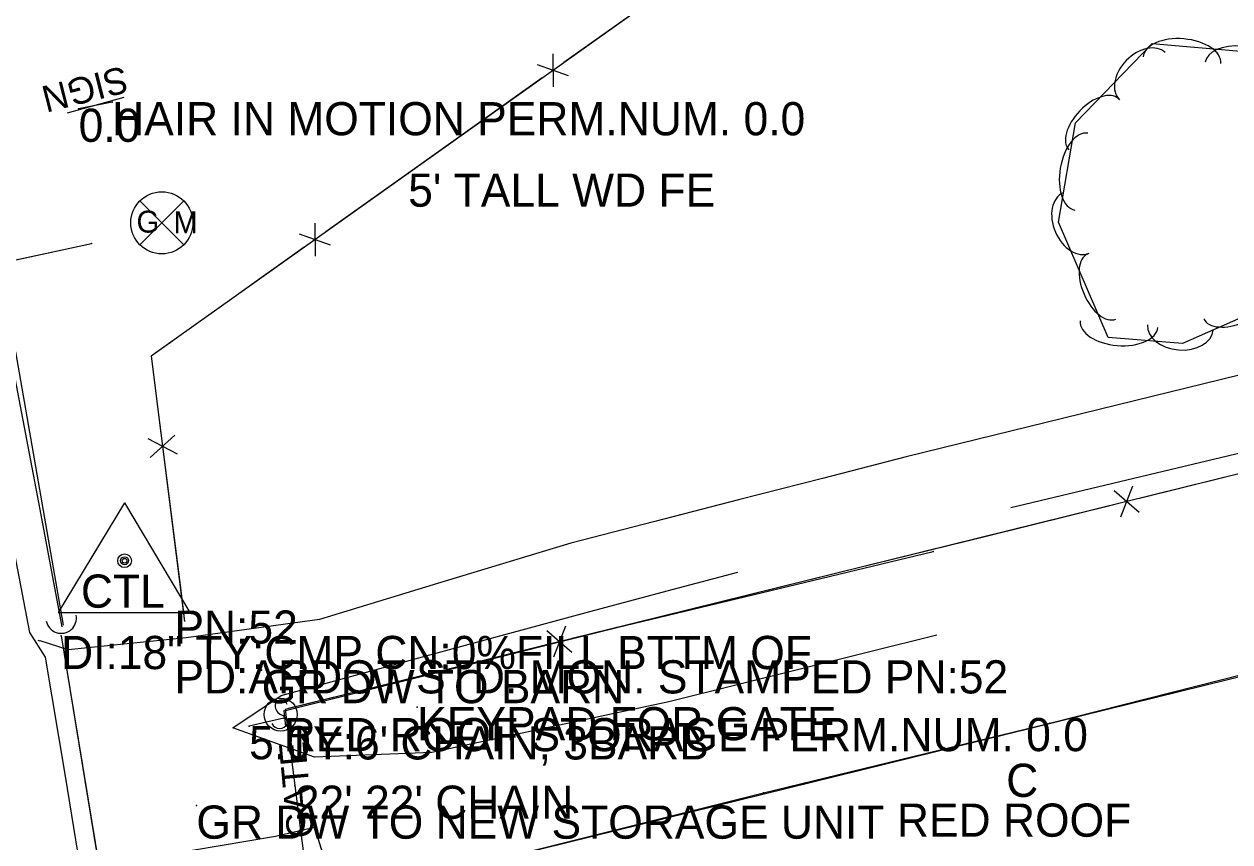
# Model space of a CAD drawing. Extents: x 954793 to 988390, y 1867850 to 1924428.
# Drawn here: x 958229.2 to 958410.8, y 1918031.8 to 1918155 of the extents above; entities that cross this region are included whole.
import ezdxf

# ---------------------------------------------------------------- set-up
doc = ezdxf.new("R2010")
doc.units = 0
for name, color, linetype in [('S_BUILDING', 7, 'Continuous'), ('S_BUILDING_ANNOT', 7, 'Continuous'), ('S_CROSS_DRAIN', 7, 'Continuous'), ('S_DITCHLINE', 7, 'Continuous'), ('S_DRG_PT_SYM', 7, 'Continuous'), ('S_DRIVEWAY', 7, 'Continuous'), ('S_FENCE', 7, 'Continuous'), ('S_FENCE_ANNOT', 7, 'Continuous'), ('S_GAS_UTILITIES', 7, 'Continuous'), ('S_GATE_ANNOT', 7, 'Continuous'), ('S_MISC_STRUCTURES_ANNOT', 7, 'Continuous'), ('S_MSC_PT_SYM', 7, 'Continuous'), ('S_PARKING', 7, 'Continuous'), ('S_PRIMARY_CTL', 7, 'Continuous'), ('S_PRIMARY_CTL_ANNOT', 7, 'Continuous'), ('S_SHOULDER', 7, 'Continuous'), ('S_SIDE_DRAIN', 7, 'Continuous'), ('S_SIDE_DRAIN_ANNOT', 7, 'Continuous'), ('S_SIGN', 7, 'Continuous'), ('S_SIGN_ANNOT', 7, 'Continuous'), ('S_STR_PT_SYM', 7, 'Continuous'), ('S_STREAM', 7, 'Continuous'), ('S_SURVEY_TEXT_ANNOT', 7, 'Continuous'), ('S_TREE', 7, 'Continuous'), ('S_UTL_PT_SYM', 7, 'Continuous')]:
    doc.layers.add(name, color=color, linetype=linetype)

msp = doc.modelspace()

# ---------------------------------------------------------------- linework, layer by layer
at = {"layer": 'S_BUILDING'}
msp.add_lwpolyline([(958298.79, 1918002.07), (958464.66, 1918043.01), (958458.47, 1918068.06), (958292.6, 1918027.12)], close=True, dxfattribs=at)
msp.add_lwpolyline([(958426.79, 1918033.21), (958380.27, 1918021.92), (958333.49, 1918009.96), (958298.61, 1918002.13), (958292.53, 1918027.18), (958340.54, 1918039.17), (958383.63, 1918049.66), (958420.28, 1918058.97)], dxfattribs=at)
msp.add_lwpolyline([(958426.79, 1918033.21), (958380.27, 1918021.92), (958333.49, 1918009.96), (958298.61, 1918002.13), (958292.53, 1918027.18), (958340.54, 1918039.17), (958383.63, 1918049.66), (958420.28, 1918058.97)], dxfattribs=at)
at = {"layer": 'S_CROSS_DRAIN'}
msp.add_arc((958234.75, 1918065.51), 2.3, 191.1253, 11.4544, dxfattribs=at)
at = {"layer": 'S_DITCHLINE'}
msp.add_lwpolyline([(958234.91, 1918064.19), (958231.37, 1918082.92), (958227.82, 1918101.65), (958223.44, 1918122.51), (958219.05, 1918143.38)], dxfattribs=at)
at = {"layer": 'S_DRG_PT_SYM'}
msp.add_lwpolyline([(958234.73, 1918062.82), (958234.77, 1918062.83), (958234.73, 1918062.82), (958234.72, 1918062.87), (958234.73, 1918062.82), (958234.68, 1918062.82), (958234.73, 1918062.82), (958234.73, 1918062.78)], close=True, dxfattribs=at)
msp.add_lwpolyline([(958234.73, 1918062.82), (958234.77, 1918062.83), (958234.73, 1918062.82), (958234.72, 1918062.87), (958234.73, 1918062.82), (958234.68, 1918062.82), (958234.73, 1918062.82), (958234.73, 1918062.78)], close=True, dxfattribs=at)
msp.add_lwpolyline([(958234.73, 1918062.82), (958234.73, 1918062.87), (958234.73, 1918062.82), (958234.68, 1918062.82), (958234.73, 1918062.82), (958234.73, 1918062.77), (958234.73, 1918062.82), (958234.78, 1918062.82)], dxfattribs=at)
at = {"layer": 'S_DRIVEWAY'}
for points in [[(958362.02, 1918089.81), (958349.39, 1918086.56), (958336.76, 1918083.32), (958324.13, 1918080.07), (958311.5, 1918076.82), (958292.57, 1918071.07), (958273.65, 1918065.31), (958253.58, 1918062.54), (958235.81, 1918060.73), (958231.6, 1918062.06)], [(958366.62, 1918062.93), (958346.43, 1918057.91), (958326.24, 1918052.89), (958308.41, 1918049.07), (958290.57, 1918045.25), (958272.92, 1918044.53), (958260.58, 1918048.98), (958267.87, 1918053.86), (958290.84, 1918060.12), (958313.8, 1918066.37), (958326.75, 1918069.81), (958336.67, 1918072.45)], [(958239.85, 1918023.04), (958254.55, 1918030.55), (958267.05, 1918032.64), (958272.89, 1918034.01), (958276.46, 1918022.34)]]:
    msp.add_lwpolyline(points, dxfattribs=at)
at = {"layer": 'S_FENCE'}
for p, q in [((958308.81, 1918150.55), (958308.84, 1918145.56)), ((958311.17, 1918147.23), (958306.47, 1918148.89)), ((958272.96, 1918125.03), (958272.99, 1918120.05)), ((958275.32, 1918121.71), (958270.62, 1918123.37)), ((958251.87, 1918093.08), (958248.17, 1918089.72)), ((958247.81, 1918092.56), (958252.23, 1918090.24)), ((958397.08, 1918081.4), (958393.32, 1918084.69)), ((958396.1, 1918085.38), (958394.3, 1918080.72)), ((958310.68, 1918064.27), (958308.87, 1918059.61)), ((958311.66, 1918060.3), (958307.89, 1918063.58)), ((958268.59, 1918049.2), (958268.34, 1918051.55))]:
    msp.add_line(p, q, dxfattribs=at)
for points in [[(958326.74, 1918160.81), (958248.31, 1918104.98), (958253.34, 1918064.98)], [(958326.74, 1918160.81), (958310.45, 1918149.22)], [(958307.19, 1918146.9), (958290.9, 1918135.3)], [(958290.9, 1918135.3), (958274.6, 1918123.7)], [(958271.34, 1918121.38), (958262.04, 1918114.76)], [(958251.57, 1918107.31), (958248.31, 1918104.98), (958249.77, 1918093.38)], [(958250.27, 1918089.42), (958252.76, 1918069.64)], [(958416.56, 1918088.33), (958268.46, 1918051.73)], [(958416.56, 1918088.33), (958397.14, 1918083.53)], [(958393.26, 1918082.57), (958373.84, 1918077.77)], [(958373.84, 1918077.77), (958354.43, 1918072.97)], [(958268.59, 1918049.2), (958268.34, 1918051.55), (958318.44, 1918064.1), (958366.05, 1918075.55)], [(958268.59, 1918049.2), (958268.34, 1918051.55), (958318.44, 1918064.1), (958366.05, 1918075.55)], [(958350.55, 1918072.01), (958331.13, 1918067.22)], [(958252.76, 1918069.64), (958253.34, 1918064.98)], [(958331.13, 1918067.22), (958311.72, 1918062.42)], [(958307.83, 1918061.46), (958288.42, 1918056.66)], [(958288.42, 1918056.66), (958269, 1918051.87)], [(958268.46, 1918051.73), (958270.98, 1918031.93)], [(958268.46, 1918051.73), (958286.86, 1917907.18)]]:
    msp.add_lwpolyline(points, dxfattribs=at)
at = {"layer": 'S_GAS_UTILITIES'}
for p, q in [((958246.6, 1918121.76), (958253.22, 1918128.38)), ((958246.6, 1918128.38), (958253.22, 1918121.76)), ((958223.18, 1918118.47), (958239.31, 1918121.97))]:
    msp.add_line(p, q, dxfattribs=at)
msp.add_lwpolyline([(958163.77, 1918109.8), (958186.87, 1918112.08), (958223.18, 1918118.47), (958239.31, 1918121.97)], dxfattribs=at)
msp.add_lwpolyline([(958163.77, 1918109.8), (958186.87, 1918112.08), (958223.18, 1918118.47), (958239.31, 1918121.97)], dxfattribs=at)
msp.add_circle((958249.91, 1918125.07), 4.68, dxfattribs=at)
at = {"layer": 'S_MSC_PT_SYM'}
for points in [[(958237.38, 1918142.27), (958237.39, 1918142.22), (958237.38, 1918142.27), (958237.43, 1918142.28), (958237.38, 1918142.27), (958237.37, 1918142.32), (958237.38, 1918142.27), (958237.33, 1918142.26)], [(958237.38, 1918142.27), (958237.39, 1918142.22), (958237.38, 1918142.27), (958237.43, 1918142.28), (958237.38, 1918142.27), (958237.37, 1918142.32), (958237.38, 1918142.27), (958237.33, 1918142.26)], [(958242.42, 1918143.26), (958242.43, 1918143.21), (958242.42, 1918143.26), (958242.47, 1918143.27), (958242.42, 1918143.26), (958242.41, 1918143.31), (958242.42, 1918143.26), (958242.37, 1918143.25)], [(958242.42, 1918143.26), (958242.43, 1918143.21), (958242.42, 1918143.26), (958242.47, 1918143.27), (958242.42, 1918143.26), (958242.41, 1918143.31), (958242.42, 1918143.26), (958242.37, 1918143.25)], [(958287.01, 1918132.5), (958287.01, 1918132.55), (958287.01, 1918132.5), (958286.96, 1918132.5), (958287.01, 1918132.5), (958287.01, 1918132.45), (958287.01, 1918132.5), (958287.06, 1918132.5)], [(958287.01, 1918132.5), (958287.01, 1918132.55), (958287.01, 1918132.5), (958286.96, 1918132.5), (958287.01, 1918132.5), (958287.01, 1918132.45), (958287.01, 1918132.5), (958287.06, 1918132.5)], [(958366.05, 1918075.55), (958366.04, 1918075.6), (958366.05, 1918075.55), (958366, 1918075.54), (958366.05, 1918075.55), (958366.06, 1918075.5), (958366.05, 1918075.55), (958366.1, 1918075.56)], [(958366.05, 1918075.55), (958366.04, 1918075.6), (958366.05, 1918075.55), (958366, 1918075.54), (958366.05, 1918075.55), (958366.06, 1918075.5), (958366.05, 1918075.55), (958366.1, 1918075.56)], [(958318.44, 1918064.1), (958318.42, 1918064.15), (958318.44, 1918064.1), (958318.39, 1918064.09), (958318.44, 1918064.1), (958318.45, 1918064.05), (958318.44, 1918064.1), (958318.49, 1918064.11)], [(958318.44, 1918064.1), (958318.42, 1918064.15), (958318.44, 1918064.1), (958318.39, 1918064.09), (958318.44, 1918064.1), (958318.45, 1918064.05), (958318.44, 1918064.1), (958318.49, 1918064.11)], [(958264.94, 1918057.68), (958264.94, 1918057.73), (958264.94, 1918057.68), (958264.89, 1918057.68), (958264.94, 1918057.68), (958264.94, 1918057.63), (958264.94, 1918057.68), (958264.99, 1918057.68)], [(958264.94, 1918057.68), (958264.94, 1918057.73), (958264.94, 1918057.68), (958264.89, 1918057.68), (958264.94, 1918057.68), (958264.94, 1918057.63), (958264.94, 1918057.68), (958264.99, 1918057.68)], [(958268.34, 1918051.55), (958268.33, 1918051.6), (958268.34, 1918051.55), (958268.29, 1918051.53), (958268.34, 1918051.55), (958268.35, 1918051.5), (958268.34, 1918051.55), (958268.39, 1918051.56)], [(958268.34, 1918051.55), (958268.33, 1918051.6), (958268.34, 1918051.55), (958268.29, 1918051.53), (958268.34, 1918051.55), (958268.35, 1918051.5), (958268.34, 1918051.55), (958268.39, 1918051.56)], [(958288.36, 1918052.09), (958288.36, 1918052.14), (958288.36, 1918052.09), (958288.31, 1918052.09), (958288.36, 1918052.09), (958288.36, 1918052.04), (958288.36, 1918052.09), (958288.41, 1918052.09)], [(958288.36, 1918052.09), (958288.36, 1918052.14), (958288.36, 1918052.09), (958288.31, 1918052.09), (958288.36, 1918052.09), (958288.36, 1918052.04), (958288.36, 1918052.09), (958288.41, 1918052.09)], [(958268.27, 1918050.45), (958268.29, 1918050.4), (958268.27, 1918050.45), (958268.32, 1918050.46), (958268.27, 1918050.45), (958268.26, 1918050.5), (958268.27, 1918050.45), (958268.23, 1918050.44)], [(958268.27, 1918050.45), (958268.29, 1918050.4), (958268.27, 1918050.45), (958268.32, 1918050.46), (958268.27, 1918050.45), (958268.26, 1918050.5), (958268.27, 1918050.45), (958268.23, 1918050.44)], [(958263.05, 1918049.23), (958263.07, 1918049.18), (958263.05, 1918049.23), (958263.1, 1918049.24), (958263.05, 1918049.23), (958263.04, 1918049.28), (958263.05, 1918049.23), (958263.01, 1918049.22)], [(958263.05, 1918049.23), (958263.07, 1918049.18), (958263.05, 1918049.23), (958263.1, 1918049.24), (958263.05, 1918049.23), (958263.04, 1918049.28), (958263.05, 1918049.23), (958263.01, 1918049.22)], [(958268.59, 1918049.2), (958268.54, 1918049.19), (958268.59, 1918049.2), (958268.6, 1918049.15), (958268.59, 1918049.2), (958268.64, 1918049.2), (958268.59, 1918049.2), (958268.59, 1918049.25)], [(958268.59, 1918049.2), (958268.54, 1918049.19), (958268.59, 1918049.2), (958268.6, 1918049.15), (958268.59, 1918049.2), (958268.64, 1918049.2), (958268.59, 1918049.2), (958268.59, 1918049.25)], [(958269.94, 1918040.26), (958269.94, 1918040.31), (958269.94, 1918040.26), (958269.89, 1918040.26), (958269.94, 1918040.26), (958269.94, 1918040.21), (958269.94, 1918040.26), (958269.99, 1918040.26)], [(958269.94, 1918040.26), (958269.94, 1918040.31), (958269.94, 1918040.26), (958269.89, 1918040.26), (958269.94, 1918040.26), (958269.94, 1918040.21), (958269.94, 1918040.26), (958269.99, 1918040.26)], [(958255.11, 1918037.26), (958255.11, 1918037.31), (958255.11, 1918037.26), (958255.06, 1918037.26), (958255.11, 1918037.26), (958255.11, 1918037.21), (958255.11, 1918037.26), (958255.16, 1918037.26)], [(958255.11, 1918037.26), (958255.11, 1918037.31), (958255.11, 1918037.26), (958255.06, 1918037.26), (958255.11, 1918037.26), (958255.11, 1918037.21), (958255.11, 1918037.26), (958255.16, 1918037.26)]]:
    msp.add_lwpolyline(points, close=True, dxfattribs=at)
for points in [[(958237.38, 1918142.27), (958237.38, 1918142.32), (958237.38, 1918142.27), (958237.33, 1918142.27), (958237.38, 1918142.27), (958237.38, 1918142.22), (958237.38, 1918142.27), (958237.43, 1918142.27)], [(958242.42, 1918143.26), (958242.42, 1918143.31), (958242.42, 1918143.26), (958242.37, 1918143.26), (958242.42, 1918143.26), (958242.42, 1918143.21), (958242.42, 1918143.26), (958242.47, 1918143.26)], [(958287.01, 1918132.5), (958287.01, 1918132.55), (958287.01, 1918132.5), (958286.96, 1918132.5), (958287.01, 1918132.5), (958287.01, 1918132.45), (958287.01, 1918132.5), (958287.06, 1918132.5)], [(958366.05, 1918075.55), (958366.05, 1918075.6), (958366.05, 1918075.55), (958366, 1918075.55), (958366.05, 1918075.55), (958366.05, 1918075.5), (958366.05, 1918075.55), (958366.1, 1918075.55)], [(958318.44, 1918064.1), (958318.44, 1918064.15), (958318.44, 1918064.1), (958318.39, 1918064.1), (958318.44, 1918064.1), (958318.44, 1918064.05), (958318.44, 1918064.1), (958318.49, 1918064.1)], [(958264.94, 1918057.68), (958264.94, 1918057.73), (958264.94, 1918057.68), (958264.89, 1918057.68), (958264.94, 1918057.68), (958264.94, 1918057.63), (958264.94, 1918057.68), (958264.99, 1918057.68)], [(958268.34, 1918051.55), (958268.34, 1918051.6), (958268.34, 1918051.55), (958268.29, 1918051.55), (958268.34, 1918051.55), (958268.34, 1918051.5), (958268.34, 1918051.55), (958268.39, 1918051.55)], [(958288.36, 1918052.09), (958288.36, 1918052.14), (958288.36, 1918052.09), (958288.31, 1918052.09), (958288.36, 1918052.09), (958288.36, 1918052.04), (958288.36, 1918052.09), (958288.41, 1918052.09)], [(958268.27, 1918050.45), (958268.27, 1918050.5), (958268.27, 1918050.45), (958268.22, 1918050.45), (958268.27, 1918050.45), (958268.27, 1918050.4), (958268.27, 1918050.45), (958268.32, 1918050.45)], [(958263.05, 1918049.23), (958263.05, 1918049.28), (958263.05, 1918049.23), (958263, 1918049.23), (958263.05, 1918049.23), (958263.05, 1918049.18), (958263.05, 1918049.23), (958263.1, 1918049.23)], [(958268.59, 1918049.2), (958268.59, 1918049.25), (958268.59, 1918049.2), (958268.54, 1918049.2), (958268.59, 1918049.2), (958268.59, 1918049.15), (958268.59, 1918049.2), (958268.64, 1918049.2)], [(958269.94, 1918040.26), (958269.94, 1918040.31), (958269.94, 1918040.26), (958269.89, 1918040.26), (958269.94, 1918040.26), (958269.94, 1918040.21), (958269.94, 1918040.26), (958269.99, 1918040.26)], [(958255.11, 1918037.26), (958255.11, 1918037.31), (958255.11, 1918037.26), (958255.06, 1918037.26), (958255.11, 1918037.26), (958255.11, 1918037.21), (958255.11, 1918037.26), (958255.16, 1918037.26)]]:
    msp.add_lwpolyline(points, dxfattribs=at)
at = {"layer": 'S_PARKING'}
msp.add_line((958416.31, 1918103.12), (958362.02, 1918089.81), dxfattribs=at)
msp.add_lwpolyline([(958377.75, 1918082.18), (958419.23, 1918092.09)], dxfattribs=at)
msp.add_ellipse((958246.89, 1918101.32), major_axis=(-1.52, -42.11), ratio=0.999585, start_param=5.938349, end_param=5.945987, dxfattribs=at)
at = {"layer": 'S_PRIMARY_CTL'}
for p, q in [((958244.3, 1918082.85), (958234.27, 1918066.33)), ((958244.3, 1918082.85), (958254.13, 1918066.33)), ((958234.27, 1918066.33), (958254.13, 1918066.33))]:
    msp.add_line(p, q, dxfattribs=at)
for radius in [1.04, 0.609, 0.344]:
    msp.add_circle((958244.3, 1918074.15), radius, dxfattribs=at)
at = {"layer": 'S_SHOULDER'}
msp.add_lwpolyline([(958246.3, 1917913), (958245.92, 1917922.29), (958244.61, 1917942.38), (958243.29, 1917962.47), (958241.31, 1917982.54), (958239.33, 1918002.61), (958237.17, 1918015.77), (958238.56, 1918022.21), (958235.38, 1918041.67), (958232.37, 1918059.6), (958230.01, 1918063.32), (958226.01, 1918084.35), (958221.87, 1918104.43), (958221.84, 1918104.6)], dxfattribs=at)
at = {"layer": 'S_SIDE_DRAIN'}
msp.add_line((958234.73, 1918062.82), (958241.44, 1918022), dxfattribs=at)
msp.add_lwpolyline([(958234.73, 1918062.82), (958241.44, 1918022)], dxfattribs=at)
msp.add_lwpolyline([(958234.73, 1918062.82), (958241.44, 1918022)], dxfattribs=at)
at = {"layer": 'S_SIGN'}
for p, q in [((958235.71, 1918141.63), (958244.21, 1918143.99)), ((958242.42, 1918143.26), (958237.38, 1918142.27)), ((958268.27, 1918050.45), (958263.05, 1918049.23))]:
    msp.add_line(p, q, dxfattribs=at)
for points in [[(958242.42, 1918143.26), (958237.38, 1918142.27)], [(958242.42, 1918143.26), (958237.38, 1918142.27)], [(958268.27, 1918050.45), (958263.05, 1918049.23)], [(958268.27, 1918050.45), (958263.05, 1918049.23)]]:
    msp.add_lwpolyline(points, dxfattribs=at)
msp.add_circle((958267.8, 1918050.97), 2.49, dxfattribs=at)
for centre, radius, start, end in [((958267.87, 1918052.24), 0.95, 16.5258, 156.8957), ((958268.49, 1918052.3), 1.5, 167.1196, 241.9813), ((958267.65, 1918050.15), 1.28, 204.641, 335.359), ((958267.39, 1918049.63), 1.4, 358.6529, 73.7063)]:
    msp.add_arc(centre, radius, start, end, dxfattribs=at)
at = {"layer": 'S_STR_PT_SYM'}
for points in [[(958383.63, 1918049.66), (958383.61, 1918049.71), (958383.63, 1918049.66), (958383.58, 1918049.65), (958383.63, 1918049.66), (958383.64, 1918049.61), (958383.63, 1918049.66), (958383.67, 1918049.68)], [(958383.63, 1918049.66), (958383.61, 1918049.71), (958383.63, 1918049.66), (958383.58, 1918049.65), (958383.63, 1918049.66), (958383.64, 1918049.61), (958383.63, 1918049.66), (958383.67, 1918049.68)], [(958340.54, 1918039.17), (958340.53, 1918039.22), (958340.54, 1918039.17), (958340.49, 1918039.16), (958340.54, 1918039.17), (958340.55, 1918039.12), (958340.54, 1918039.17), (958340.59, 1918039.18)], [(958340.54, 1918039.17), (958340.53, 1918039.22), (958340.54, 1918039.17), (958340.49, 1918039.16), (958340.54, 1918039.17), (958340.55, 1918039.12), (958340.54, 1918039.17), (958340.59, 1918039.18)]]:
    msp.add_lwpolyline(points, close=True, dxfattribs=at)
at = {"layer": 'S_STREAM'}
msp.add_lwpolyline([(958235.11, 1918064.43), (958229.65, 1918095.82), (958227.93, 1918105.63)], dxfattribs=at)
at = {"layer": 'S_TREE'}
msp.add_lwpolyline([(958427.44, 1918126.55), (958422.02, 1918114.99), (958403.62, 1918106.88), (958392.45, 1918107.8), (958384.95, 1918125.15), (958387.49, 1918140.14), (958399.03, 1918152.08), (958412.95, 1918150.9), (958423.09, 1918138.86), (958426.05, 1918129.75), (958423.78, 1918120.28), (958420.22, 1918115.03), (958417.98, 1918112.88)], dxfattribs=at)
for centre, major_axis, ratio in [((958403.55, 1918149.57), (-5.85, 0.5), 0.55008), ((958397.59, 1918147.16), (-3.44, -3.56), 0.685311), ((958412.39, 1918148.82), (-5.33, 0.45), 0.540699), ((958390.24, 1918139.93), (-3.72, -3.84), 0.540699), ((958388.4, 1918132.78), (-0.98, -5.79), 0.55008), ((958387.6, 1918125.03), (1.97, -4.55), 0.685311), ((958391.45, 1918115.47), (2.12, -4.91), 0.540699), ((958411.73, 1918112.77), (4.89, 2.16), 0.540699), ((958394.06, 1918109.8), (5.85, -0.48), 0.55008), ((958403.31, 1918109.3), (4.94, -0.41), 0.685311)]:
    msp.add_ellipse(centre, major_axis=major_axis, ratio=ratio, start_param=3.141593, end_param=6.283185, dxfattribs=at)
at = {"layer": 'S_UTL_PT_SYM'}
msp.add_lwpolyline([(958239.31, 1918121.97), (958239.29, 1918122.02), (958239.31, 1918121.97), (958239.26, 1918121.96), (958239.31, 1918121.97), (958239.32, 1918121.93), (958239.31, 1918121.97), (958239.35, 1918121.98)], close=True, dxfattribs=at)
msp.add_lwpolyline([(958239.31, 1918121.97), (958239.29, 1918122.02), (958239.31, 1918121.97), (958239.26, 1918121.96), (958239.31, 1918121.97), (958239.32, 1918121.93), (958239.31, 1918121.97), (958239.35, 1918121.98)], close=True, dxfattribs=at)
msp.add_lwpolyline([(958239.31, 1918121.97), (958239.31, 1918122.02), (958239.31, 1918121.97), (958239.26, 1918121.97), (958239.31, 1918121.97), (958239.31, 1918121.92), (958239.31, 1918121.97), (958239.36, 1918121.97)], dxfattribs=at)

# ---------------------------------------------------------------- texts
at = {"layer": 'S_BUILDING_ANNOT'}
for s, p in [('C', (958377.07, 1918038.56)), ('RED ROOF', (958360.61, 1918032.56))]:
    msp.add_text(s, height=5, dxfattribs=at).set_placement(p)
at = {"layer": 'S_FENCE_ANNOT'}
msp.add_text("TY:6' CHAIN, 3BARB", height=5, dxfattribs=at).set_placement((958268.59, 1918044.2))
at = {"layer": 'S_GAS_UTILITIES'}
for s, p in [('G', (958246.09, 1918123.6)), ('M', (958251.66, 1918123.5))]:
    msp.add_text(s, height=3.3, rotation=360, dxfattribs=at).set_placement(p)
at = {"layer": 'S_GATE_ANNOT'}
msp.add_text('GATE', height=4, rotation=95.2525, dxfattribs=at).set_placement((958272.83, 1918032.52))
msp.add_text("22' 22' CHAIN", height=5, dxfattribs=at).set_placement((958269.94, 1918035.26))
at = {"layer": 'S_MISC_STRUCTURES_ANNOT'}
msp.add_text('KEYPAD FOR GATE', height=5, dxfattribs=at).set_placement((958288.36, 1918047.09))
at = {"layer": 'S_PRIMARY_CTL'}
msp.add_text('CTL', height=5, rotation=360, dxfattribs=at).set_placement((958237.72, 1918067.07))
at = {"layer": 'S_PRIMARY_CTL_ANNOT'}
for s, p in [('PN:52', (958251.8, 1918061.65)), ('PD:ARDOT STD. MON. STAMPED PN:52', (958251.8, 1918054.15))]:
    msp.add_text(s, height=5, dxfattribs=at).set_placement(p)
at = {"layer": 'S_SIDE_DRAIN_ANNOT'}
msp.add_text('DI:18" TY:CMP CN:0%FILL BTTM OF', height=5, dxfattribs=at).set_placement((958234.73, 1918057.82))
at = {"layer": 'S_SIGN_ANNOT'}
msp.add_text('SIGN', height=4, rotation=194.2173, dxfattribs=at).set_placement((958244.19, 1918148.74))
for s, p in [('0.0', (958237.38, 1918137.27)), ('HAIR IN MOTION PERM.NUM. 0.0', (958242.42, 1918138.26)), ('RED ROOF STORAGE PERM.NUM. 0.0', (958268.27, 1918045.45)), ('5.0', (958263.05, 1918044.23))]:
    msp.add_text(s, height=5, dxfattribs=at).set_placement(p)
at = {"layer": 'S_SURVEY_TEXT_ANNOT'}
for s, p in [("5' TALL WD FE", (958287.01, 1918127.5)), ('GR DW TO BARN', (958264.94, 1918052.68)), ('GR DW TO NEW STORAGE UNIT', (958255.11, 1918032.26))]:
    msp.add_text(s, height=5, dxfattribs=at).set_placement(p)

doc.saveas('drawing.dxf')
